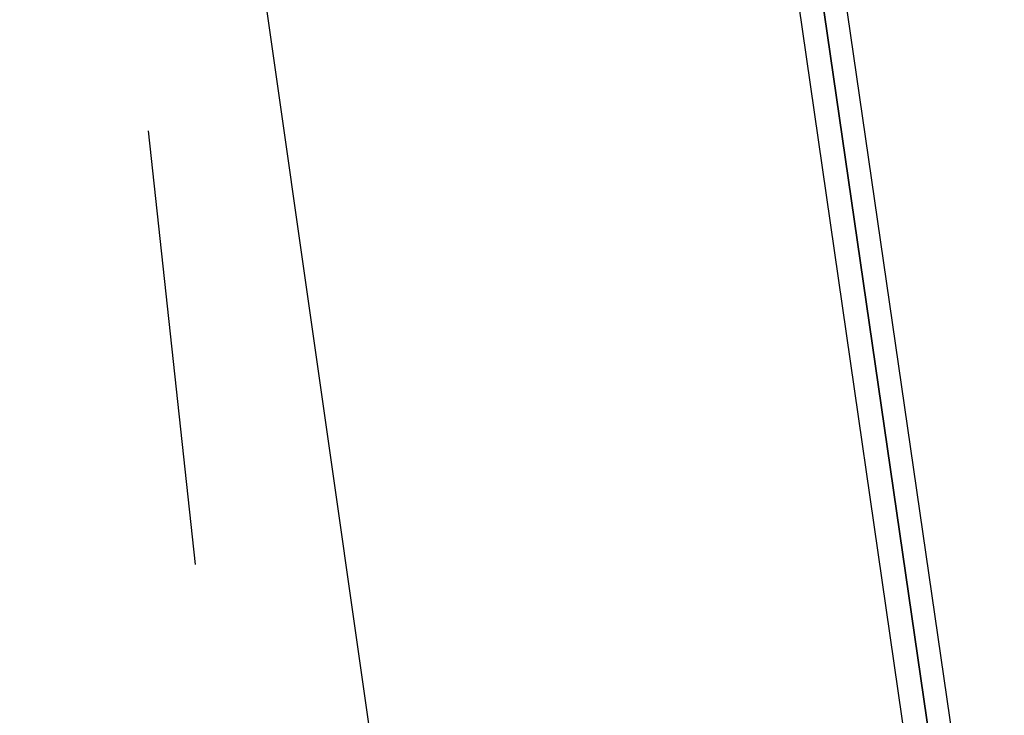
# Model space of a CAD drawing. Header units: feet. Extents: x -79 to 198, y -22 to 181.
# Tile 431 of 656: x 122.827 to 123.947, y 46.806 to 47.598. Entities that reach past the tile are written whole.
import ezdxf

# ---------------------------------------------------------------- set-up
doc = ezdxf.new("R2010")
doc.units = ezdxf.units.FT
doc.layers.add('A-LINEA', color=7, linetype='CONTINUOUS')

msp = doc.modelspace()

# ---------------------------------------------------------------- linework, layer by layer
at = {"layer": 'A-LINEA'}
for p, q in [((123.28, 46.4044), (122.8267, 49.5778)), ((123.28, 46.4044), (122.8267, 49.5778)), ((123.0267, 46.9778), (122.9733, 47.4711)), ((123.0267, 46.9778), (122.9733, 47.4711))]:
    msp.add_line(p, q, dxfattribs=at)
for points in [[(123.9467, 46.3778), (123.4533, 49.7778), (123.44, 49.7911), (123.4267, 49.7778), (123.92, 46.3778), (123.92, 46.3644), (123.9333, 46.3778), (123.9467, 46.3778)], [(123.9467, 46.3778), (123.4533, 49.7778), (123.44, 49.7911), (123.4267, 49.7778), (123.92, 46.3778), (123.92, 46.3644), (123.9333, 46.3778), (123.9467, 46.3778)], [(123.92, 46.3644), (123.92, 46.3778), (123.4267, 49.7778), (123.4133, 49.7778), (123.4, 49.7778), (123.8933, 46.3644), (123.92, 46.3644)], [(123.92, 46.3644), (123.92, 46.3778), (123.4267, 49.7778), (123.4133, 49.7778), (123.4, 49.7778), (123.8933, 46.3644), (123.92, 46.3644)]]:
    msp.add_lwpolyline(points, dxfattribs=at)

doc.saveas('drawing.dxf')
